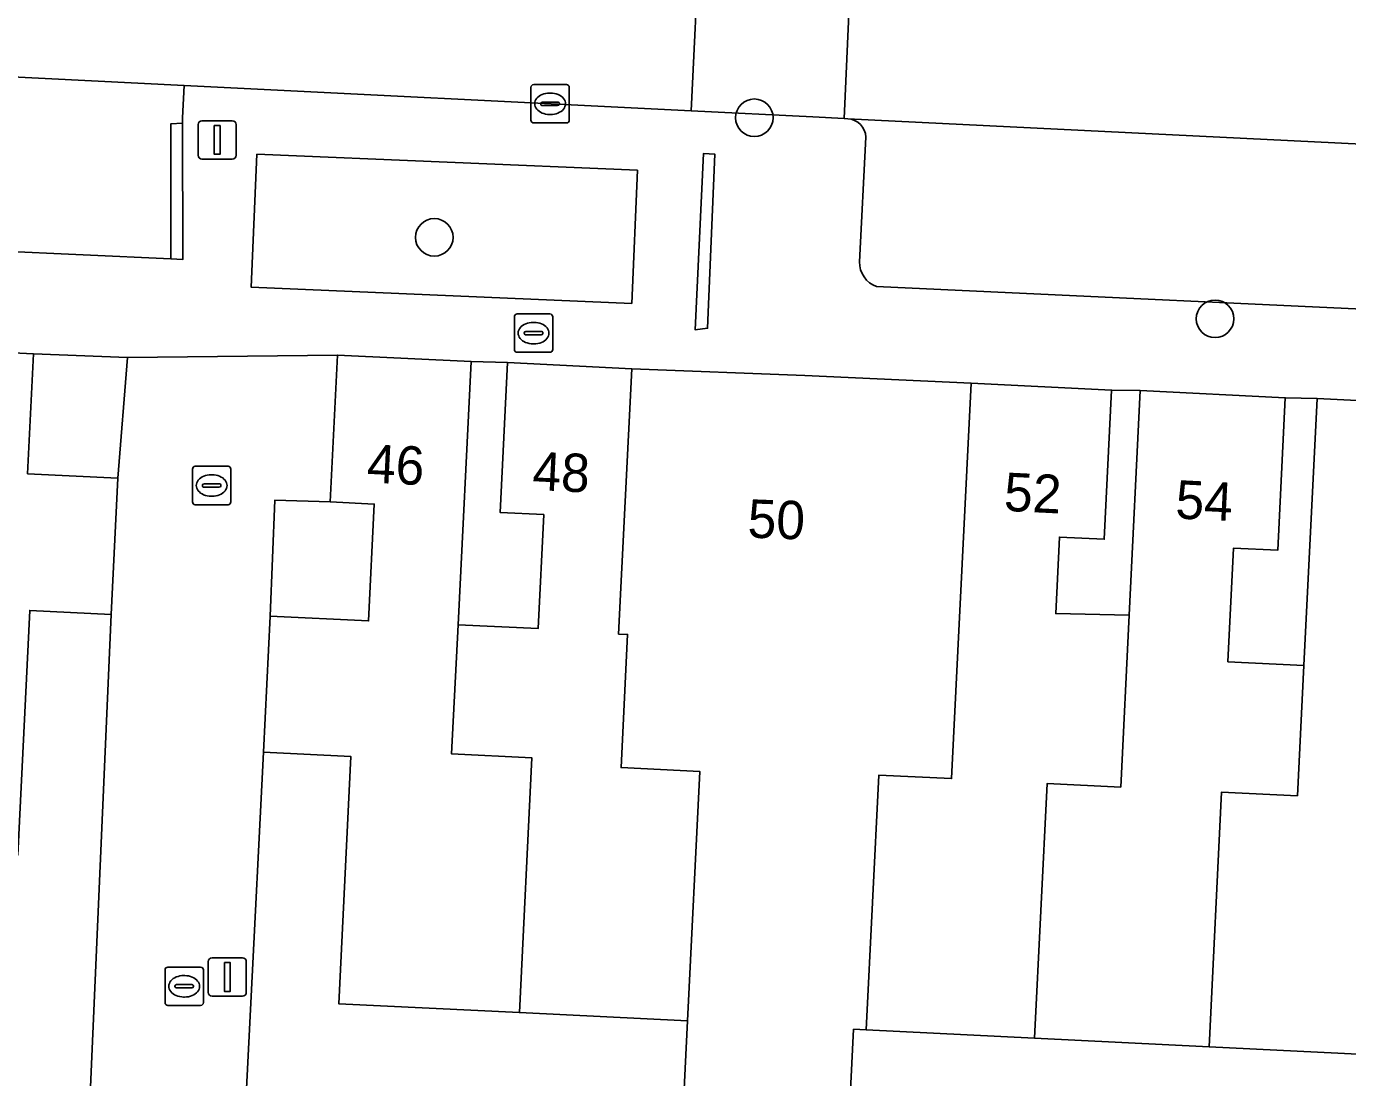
# Model space of a CAD drawing. Extents: x 162989 to 165008, y 383432 to 384338.
# Drawn here: x 164462.21 to 164496.63, y 383840 to 383867.4 of the extents above; entities that cross this region are included whole.
import ezdxf

# ---------------------------------------------------------------- set-up
doc = ezdxf.new("R2010")
doc.units = 0
for name, color, linetype in [('IMGEO_Boom', 7, 'Continuous'), ('IMGEO_Erf', 7, 'Continuous'), ('IMGEO_Groenvoorziening', 7, 'Continuous'), ('IMGEO_Kolk', 7, 'Continuous'), ('IMGEO_Lichtmast', 7, 'Continuous'), ('IMGEO_Muur', 7, 'Continuous'), ('IMGEO_Pand', 7, 'Continuous'), ('IMGEO_Pand_nummerreeks', 7, 'Continuous'), ('IMGEO_Parkeervlak_open', 7, 'Continuous'), ('IMGEO_Rijbaan_lokaal_open', 7, 'Continuous'), ('IMGEO_Voetpad_open', 7, 'Continuous')]:
    doc.layers.add(name, color=color, linetype=linetype)

msp = doc.modelspace()

# ---------------------------------------------------------------- linework, layer by layer
at = {"layer": 'IMGEO_Boom'}
for centre in [(164481.176, 383865.015), (164472.839, 383861.898), (164493.178, 383859.776)]:
    msp.add_circle(centre, 0.489, dxfattribs=at)
at = {"layer": 'IMGEO_Erf'}
for points in [[(164464.845, 383858.767), (164462.398, 383858.862), (164462.244, 383855.739), (164464.596, 383855.623)], [(164473.796, 383858.661), (164473.457, 383851.805), (164475.544, 383851.702), (164475.691, 383854.675), (164474.553, 383854.731), (164474.746, 383858.634)], [(164490.484, 383857.92), (164490.292, 383854.032), (164489.126, 383854.09), (164489.027, 383852.093), (164490.943, 383852.055), (164491.231, 383857.905)], [(164495.007, 383857.718), (164494.81, 383853.744), (164493.659, 383853.801), (164493.513, 383850.838), (164495.49, 383850.74), (164495.834, 383857.696)], [(164468.687, 383855.053), (164468.563, 383852.03), (164471.127, 383851.904), (164471.277, 383854.947), (164470.127, 383855.004)]]:
    msp.add_lwpolyline(points, close=True, dxfattribs=at)
for points in [[(164463.848, 383838.96), (164464.42, 383852.072), (164462.301, 383852.176), (164461.986, 383845.795), (164457.24, 383846.03), (164452.676, 383846.255), (164448.318, 383846.471), (164443.513, 383846.708), (164443.679, 383850.085), (164441.436, 383850.196), (164436.878, 383850.421), (164432.23, 383850.651), (164432.396, 383854.022), (164430.433, 383854.119), (164428.411, 383854.219), (164428.25, 383850.948), (164423.508, 383851.182), (164418.683, 383851.42), (164418.197, 383842.174), (164421.684, 383842.002), (164421.492, 383838.115)], [(164479.233, 383837.401), (164479.436, 383841.479), (164475.057, 383841.696), (164470.349, 383841.928), (164470.667, 383848.37), (164468.388, 383848.483), (164467.711, 383835.068)], [(164522.386, 383833.01), (164522.787, 383842.529), (164518.264, 383842.753), (164513.175, 383843.004), (164513.335, 383846.244), (164511.564, 383846.331), (164509.316, 383846.442), (164509.155, 383843.189), (164504.787, 383843.403), (164500, 383843.638), (164499.89, 383843.643), (164497.768, 383843.748), (164497.612, 383840.582), (164493.024, 383840.809), (164488.475, 383841.033), (164484.092, 383841.249), (164483.76, 383841.265), (164483.559, 383837.188)]]:
    msp.add_lwpolyline(points, dxfattribs=at)
at = {"layer": 'IMGEO_Groenvoorziening'}
msp.add_lwpolyline([(164477.982, 383860.179), (164478.129, 383863.646), (164468.218, 383864.066), (164468.071, 383860.599)], close=True, dxfattribs=at)
at = {"layer": 'IMGEO_Kolk'}
for p, q in [((164475.43, 383865.88), (164476.282, 383865.88)), ((164475.355, 383864.954), (164475.355, 383865.806)), ((164475.843, 383865.66), (164475.868, 383865.66)), ((164476.356, 383865.806), (164476.356, 383864.954)), ((164475.614, 383865.374), (164475.614, 383865.386)), ((164476.052, 383865.337), (164475.654, 383865.337)), ((164475.657, 383865.423), (164476.055, 383865.423)), ((164476.098, 383865.386), (164476.098, 383865.374)), ((164476.282, 383864.88), (164475.43, 383864.88)), ((164475.866, 383865.1), (164475.841, 383865.1)), ((164474.925, 383858.977), (164474.925, 383859.829)), ((164475, 383859.903), (164475.852, 383859.903)), ((164475.413, 383859.683), (164475.438, 383859.683)), ((164475.926, 383859.829), (164475.926, 383858.977)), ((164475.184, 383859.397), (164475.184, 383859.409)), ((164475.622, 383859.36), (164475.224, 383859.36)), ((164475.227, 383859.446), (164475.625, 383859.446)), ((164475.668, 383859.409), (164475.668, 383859.397)), ((164475.436, 383859.123), (164475.411, 383859.123)), ((164475.852, 383858.903), (164475, 383858.903)), ((164466.614, 383855.932), (164467.466, 383855.932)), ((164466.539, 383855.006), (164466.539, 383855.858)), ((164467.027, 383855.712), (164467.052, 383855.712)), ((164467.54, 383855.858), (164467.54, 383855.006)), ((164466.798, 383855.426), (164466.798, 383855.438)), ((164467.236, 383855.389), (164466.838, 383855.389)), ((164466.841, 383855.475), (164467.239, 383855.475)), ((164467.282, 383855.438), (164467.282, 383855.426)), ((164467.466, 383854.932), (164466.614, 383854.932)), ((164467.05, 383855.152), (164467.025, 383855.152)), ((164465.824, 383841.956), (164465.824, 383842.808)), ((164465.899, 383842.882), (164466.751, 383842.882)), ((164466.825, 383842.808), (164466.825, 383841.956)), ((164466.312, 383842.662), (164466.337, 383842.662)), ((164466.083, 383842.376), (164466.083, 383842.388)), ((164466.521, 383842.339), (164466.123, 383842.339)), ((164466.126, 383842.425), (164466.524, 383842.425)), ((164466.335, 383842.102), (164466.31, 383842.102)), ((164466.567, 383842.388), (164466.567, 383842.376)), ((164466.751, 383841.882), (164465.899, 383841.882))]:
    msp.add_line(p, q, dxfattribs=at)
for points in [[(164475.43, 383865.88), (164476.282, 383865.88)], [(164475.355, 383864.954), (164475.355, 383865.806)], [(164476.356, 383865.806), (164476.356, 383864.954)], [(164476.282, 383864.88), (164475.43, 383864.88)], [(164474.925, 383858.977), (164474.925, 383859.829)], [(164475, 383859.903), (164475.852, 383859.903)], [(164475.926, 383859.829), (164475.926, 383858.977)], [(164475.852, 383858.903), (164475, 383858.903)], [(164466.614, 383855.932), (164467.466, 383855.932)], [(164466.539, 383855.006), (164466.539, 383855.858)], [(164467.54, 383855.858), (164467.54, 383855.006)], [(164467.466, 383854.932), (164466.614, 383854.932)], [(164465.824, 383841.956), (164465.824, 383842.808)], [(164465.899, 383842.882), (164466.751, 383842.882)], [(164466.825, 383842.808), (164466.825, 383841.956)], [(164466.751, 383841.882), (164465.899, 383841.882)]]:
    msp.add_lwpolyline(points, dxfattribs=at)
for centre, radius, start, end in [((164475.432, 383865.804), 0.0765, 91.552, 178.448), ((164475.432, 383865.804), 0.0765, 91.552, 178.448), ((164476.28, 383865.804), 0.0765, 1.552, 88.448), ((164476.28, 383865.804), 0.0765, 1.552, 88.448), ((164475.654, 383865.383), 0.0403, 85.8775, 175.7526), ((164475.651, 383865.373), 0.0366, 178.938, 274.7102), ((164476.055, 383865.38), 0.043, 264.8664, 352.4533), ((164476.059, 383865.385), 0.0386, 1.7309, 96.639), ((164475.432, 383864.956), 0.0765, 181.552, 268.448), ((164475.432, 383864.956), 0.0765, 181.552, 268.448), ((164476.28, 383864.956), 0.0765, 271.552, 358.448), ((164476.28, 383864.956), 0.0765, 271.552, 358.448), ((164475.002, 383859.827), 0.0765, 91.552, 178.448), ((164475.002, 383859.827), 0.0765, 91.552, 178.448), ((164475.85, 383859.827), 0.0765, 1.552, 88.448), ((164475.85, 383859.827), 0.0765, 1.552, 88.448), ((164475.224, 383859.406), 0.0403, 85.8775, 175.7526), ((164475.221, 383859.396), 0.0366, 178.938, 274.7102), ((164475.625, 383859.403), 0.043, 264.8664, 352.4533), ((164475.629, 383859.408), 0.0386, 1.7309, 96.639), ((164475.002, 383858.979), 0.0765, 181.552, 268.448), ((164475.002, 383858.979), 0.0765, 181.552, 268.448), ((164475.85, 383858.979), 0.0765, 271.552, 358.448), ((164475.85, 383858.979), 0.0765, 271.552, 358.448), ((164466.616, 383855.856), 0.0765, 91.552, 178.448), ((164466.616, 383855.856), 0.0765, 91.552, 178.448), ((164467.464, 383855.856), 0.0765, 1.552, 88.448), ((164467.464, 383855.856), 0.0765, 1.552, 88.448), ((164466.838, 383855.435), 0.0403, 85.8775, 175.7526), ((164466.835, 383855.425), 0.0366, 178.938, 274.7102), ((164467.239, 383855.432), 0.043, 264.8664, 352.4533), ((164467.243, 383855.437), 0.0386, 1.7309, 96.639), ((164466.616, 383855.008), 0.0765, 181.552, 268.448), ((164466.616, 383855.008), 0.0765, 181.552, 268.448), ((164467.464, 383855.008), 0.0765, 271.552, 358.448), ((164467.464, 383855.008), 0.0765, 271.552, 358.448), ((164465.901, 383842.806), 0.0765, 91.552, 178.448), ((164465.901, 383842.806), 0.0765, 91.552, 178.448), ((164466.749, 383842.806), 0.0765, 1.552, 88.448), ((164466.749, 383842.806), 0.0765, 1.552, 88.448), ((164466.123, 383842.385), 0.0403, 85.8775, 175.7526), ((164466.12, 383842.375), 0.0366, 178.938, 274.7102), ((164466.524, 383842.382), 0.043, 264.8664, 352.4533), ((164466.528, 383842.387), 0.0386, 1.7309, 96.639), ((164465.901, 383841.958), 0.0765, 181.552, 268.448), ((164465.901, 383841.958), 0.0765, 181.552, 268.448), ((164466.749, 383841.958), 0.0765, 271.552, 358.448), ((164466.749, 383841.958), 0.0765, 271.552, 358.448)]:
    msp.add_arc(centre, radius, start, end, dxfattribs=at)
for centre, major_axis, ratio, start_param, end_param in [((164475.842, 383865.38), (-0.387, 0.002), 0.722429, 4.712389, 7.853982), ((164475.867, 383865.38), (-0.39, 0.002), 0.717154, 1.570796, 4.712389), ((164475.412, 383859.403), (-0.387, 0.002), 0.722429, 4.712389, 7.853982), ((164475.437, 383859.403), (-0.39, 0.002), 0.717154, 1.570796, 4.712389), ((164467.026, 383855.432), (-0.387, 0.002), 0.722429, 4.712389, 7.853982), ((164467.051, 383855.432), (-0.39, 0.002), 0.717154, 1.570796, 4.712389), ((164466.311, 383842.382), (-0.387, 0.002), 0.722429, 4.712389, 7.853982), ((164466.336, 383842.382), (-0.39, 0.002), 0.717154, 1.570796, 4.712389)]:
    msp.add_ellipse(centre, major_axis=major_axis, ratio=ratio, start_param=start_param, end_param=end_param, dxfattribs=at)
at = {"layer": 'IMGEO_Lichtmast'}
for p, q in [((164466.687, 383864.037), (164466.687, 383864.837)), ((164466.687, 383864.837), (164466.687, 383864.037)), ((164466.787, 383864.937), (164467.577, 383864.937)), ((164467.577, 383864.937), (164466.787, 383864.937)), ((164467.677, 383864.837), (164467.677, 383864.037)), ((164467.677, 383864.037), (164467.677, 383864.837)), ((164467.577, 383863.937), (164466.787, 383863.937)), ((164466.787, 383863.937), (164467.577, 383863.937)), ((164466.952, 383842.225), (164466.952, 383843.025)), ((164466.952, 383843.025), (164466.952, 383842.225)), ((164467.052, 383843.125), (164467.842, 383843.125)), ((164467.842, 383843.125), (164467.052, 383843.125)), ((164467.942, 383843.025), (164467.942, 383842.225)), ((164467.942, 383842.225), (164467.942, 383843.025)), ((164467.842, 383842.125), (164467.052, 383842.125)), ((164467.052, 383842.125), (164467.842, 383842.125))]:
    msp.add_line(p, q, dxfattribs=at)
for points in [[(164467.107, 383864.812), (164467.257, 383864.812), (164467.257, 383864.062), (164467.107, 383864.062), (164467.107, 383864.812)], [(164467.372, 383843), (164467.522, 383843), (164467.522, 383842.25), (164467.372, 383842.25), (164467.372, 383843)]]:
    msp.add_lwpolyline(points, dxfattribs=at)
for centre, start, end in [((164466.787, 383864.837), 90, 180), ((164466.787, 383864.837), 90, 180), ((164467.577, 383864.837), 0, 90), ((164467.577, 383864.837), 360, 90), ((164466.787, 383864.037), 180, 270), ((164466.787, 383864.037), 180, 270), ((164467.577, 383864.037), 270, 0), ((164467.577, 383864.037), 270, 0), ((164467.052, 383843.025), 90, 180), ((164467.052, 383843.025), 90, 180), ((164467.842, 383843.025), 0, 90), ((164467.842, 383843.025), 360, 90), ((164467.052, 383842.225), 180, 270), ((164467.052, 383842.225), 180, 270), ((164467.842, 383842.225), 270, 0), ((164467.842, 383842.225), 270, 0)]:
    msp.add_arc(centre, 0.1, start, end, dxfattribs=at)
at = {"layer": 'IMGEO_Muur'}
for points in [[(164466.283, 383864.874), (164465.979, 383864.859), (164465.979, 383861.337), (164466.291, 383861.322)], [(164480.143, 383864.069), (164479.852, 383864.083), (164479.637, 383859.486), (164479.958, 383859.531)]]:
    msp.add_lwpolyline(points, close=True, dxfattribs=at)
at = {"layer": 'IMGEO_Pand'}
for points in [[(164459.922, 383855.909), (164459.759, 383852.727), (164457.574, 383852.835), (164457.24, 383846.03), (164461.986, 383845.795), (164462.301, 383852.176), (164464.42, 383852.072), (164464.596, 383855.623), (164462.244, 383855.739), (164462.398, 383858.862), (164460.074, 383858.977)], [(164473.457, 383851.805), (164473.796, 383858.661), (164470.316, 383858.832), (164470.127, 383855.004), (164471.277, 383854.947), (164471.127, 383851.904), (164468.563, 383852.03), (164468.388, 383848.483), (164470.667, 383848.37), (164470.349, 383841.928), (164475.057, 383841.696), (164475.381, 383848.335), (164473.288, 383848.439)], [(164473.457, 383851.805), (164473.288, 383848.439), (164475.381, 383848.335), (164475.057, 383841.696), (164479.436, 383841.479), (164479.76, 383847.978), (164477.705, 383848.08), (164477.875, 383851.55), (164477.64, 383851.56), (164477.982, 383858.474), (164474.746, 383858.634), (164474.553, 383854.731), (164475.691, 383854.675), (164475.544, 383851.702)], [(164486.478, 383851.122), (164486.823, 383858.1), (164482.492, 383858.302), (164477.982, 383858.474), (164477.64, 383851.56), (164477.875, 383851.55), (164477.705, 383848.08), (164479.76, 383847.978), (164479.436, 383841.479), (164479.233, 383837.401), (164483.559, 383837.188), (164483.76, 383841.265), (164484.092, 383841.249), (164484.42, 383847.887), (164486.316, 383847.794)], [(164488.475, 383841.033), (164488.805, 383847.67), (164490.723, 383847.575), (164490.943, 383852.055), (164489.027, 383852.093), (164489.126, 383854.09), (164490.292, 383854.032), (164490.484, 383857.92), (164486.823, 383858.1), (164486.478, 383851.122), (164486.316, 383847.794), (164484.42, 383847.887), (164484.092, 383841.249)], [(164495.49, 383850.74), (164493.513, 383850.838), (164493.659, 383853.801), (164494.81, 383853.744), (164495.007, 383857.718), (164491.231, 383857.905), (164490.943, 383852.055), (164490.723, 383847.575), (164488.805, 383847.67), (164488.475, 383841.033), (164493.024, 383840.809), (164493.349, 383847.445), (164495.322, 383847.348)], [(164495.49, 383850.74), (164495.322, 383847.348), (164493.349, 383847.445), (164493.024, 383840.809), (164497.612, 383840.582), (164497.768, 383843.748), (164499.89, 383843.643), (164500, 383845.885), (164500.235, 383850.67), (164502.49, 383850.56), (164502.531, 383851.383), (164500, 383851.522), (164497.95, 383851.635), (164498.046, 383853.582), (164499.12, 383853.529), (164499.318, 383857.524), (164495.834, 383857.696)]]:
    msp.add_lwpolyline(points, close=True, dxfattribs=at)
at = {"layer": 'IMGEO_Parkeervlak_open'}
for points in [[(164466.283, 383864.874), (164466.283, 383865.011), (164466.322, 383865.859), (164454.242, 383866.466), (164454.074, 383862.392)], [(164454.546, 383861.859), (164465.979, 383861.337), (164465.979, 383864.859), (164466.283, 383864.874)], [(164501.663, 383864.093), (164500, 383864.176), (164483.608, 383864.99)], [(164484.084, 383864.51), (164483.917, 383861.26)], [(164484.359, 383860.617), (164500, 383859.885)]]:
    msp.add_lwpolyline(points, dxfattribs=at)
for centre, radius, start, end in [((164483.577, 383864.483), 0.508, 3.0719, 86.4487), ((164484.583, 383861.244), 0.666, 178.6521, 250.3574)]:
    msp.add_arc(centre, radius, start, end, dxfattribs=at)
at = {"layer": 'IMGEO_Rijbaan_lokaal_open'}
msp.add_lwpolyline([(164454.265, 383867.028), (164454.242, 383866.466), (164466.322, 383865.859), (164479.535, 383865.195), (164479.748, 383869.687), (164476.008, 383869.844), (164470.632, 383870.073), (164470.76, 383872.782)], dxfattribs=at)
for points in [[(164522.896, 383869.071), (164500, 383870.352), (164494.266, 383870.673), (164494.323, 383871.716), (164493.161, 383871.796), (164492.715, 383871.814), (164492.591, 383869.094), (164486.741, 383869.342), (164483.713, 383869.474), (164483.52, 383864.994), (164483.608, 383864.99), (164500, 383864.176), (164501.663, 383864.093), (164502.176, 383864.06), (164502.242, 383865.229), (164522.301, 383864.233), (164522.28, 383863.549), (164522.582, 383863.529)], [(164483.713, 383869.474), (164479.748, 383869.687), (164479.535, 383865.195), (164482.697, 383865.036), (164483.52, 383864.994)]]:
    msp.add_lwpolyline(points, close=True, dxfattribs=at)
at = {"layer": 'IMGEO_Voetpad_open'}
for points in [[(164483.608, 383864.99), (164483.52, 383864.994), (164482.697, 383865.036), (164479.535, 383865.195), (164466.322, 383865.859), (164466.283, 383865.011), (164466.283, 383864.874), (164466.291, 383861.322), (164465.979, 383861.337), (164454.546, 383861.859)], [(164483.917, 383861.26), (164484.084, 383864.51)], [(164460.074, 383858.977), (164462.398, 383858.862), (164464.845, 383858.767), (164470.316, 383858.832), (164473.796, 383858.661), (164474.746, 383858.634), (164477.982, 383858.474), (164482.492, 383858.302), (164486.823, 383858.1), (164490.484, 383857.92), (164491.231, 383857.905), (164495.007, 383857.718), (164495.834, 383857.696), (164499.318, 383857.524), (164500, 383857.479), (164503.058, 383857.275), (164503.209, 383860.457)], [(164500, 383859.885), (164484.359, 383860.617)]]:
    msp.add_lwpolyline(points, dxfattribs=at)
for points in [[(164477.982, 383860.179), (164468.071, 383860.599), (164468.218, 383864.066), (164478.129, 383863.646)], [(164479.958, 383859.531), (164479.637, 383859.486), (164479.852, 383864.083), (164480.143, 383864.069)], [(164468.388, 383848.483), (164468.563, 383852.03), (164468.687, 383855.053), (164470.127, 383855.004), (164470.316, 383858.832), (164464.845, 383858.767), (164464.596, 383855.623), (164464.42, 383852.072), (164463.848, 383838.96), (164463.666, 383835.272), (164467.711, 383835.068)]]:
    msp.add_lwpolyline(points, close=True, dxfattribs=at)
for centre, radius, start, end in [((164483.577, 383864.483), 0.508, 3.0719, 86.4487), ((164484.583, 383861.244), 0.666, 178.6521, 250.3574)]:
    msp.add_arc(centre, radius, start, end, dxfattribs=at)

# ---------------------------------------------------------------- texts
at = {"layer": 'IMGEO_Pand_nummerreeks'}
for s, rotation, p in [('46', 357.1869, (164471.07, 383855.511)), ('48', 357.1694, (164475.38, 383855.319)), ('52', 357.1852, (164487.664, 383854.774)), ('54', 357.1648, (164492.132, 383854.576)), ('50', 357.817, (164480.99, 383854.077))]:
    msp.add_text(s, height=1, rotation=rotation, dxfattribs=at).set_placement(p)

doc.saveas('drawing.dxf')
